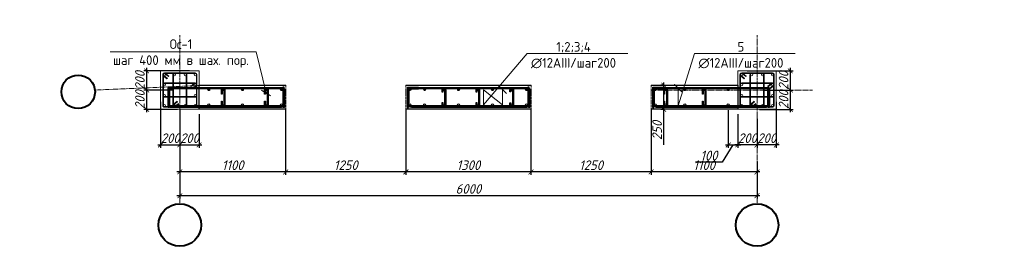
# Model space of a CAD drawing. Header units: millimetres. Extents: x -33345 to 4712671, y -3392 to 121473.
# Tile 1001 of 1056: x 3958846 to 3979316, y 67042 to 71756. Entities that reach past the tile are written whole.
import ezdxf
from ezdxf import colors
from ezdxf.entities.mleader import LeaderData, LeaderLine
from ezdxf.math import Vec2, Vec3

# ---------------------------------------------------------------- set-up
doc = ezdxf.new("R2010")
doc.units = ezdxf.units.MM
for name, pattern in [('AM_DIN_G_W050', [13.75, 9.75, -1.5, 1, -1.5]), ('ГОСТ 2.303 5', [24, 20, -1.5, 1, -1.5]), ('ГОСТ 2.303 6', [12, 8, -1.5, 1, -1.5]), ('осевая', [2, 1.25, -0.25, 0.25, -0.25])]:
    doc.linetypes.add(name, pattern=pattern)
for name, color, linetype, lineweight in [('.', 7, 'Continuous', 15), ('w-line', 7, 'Continuous', 0), ('w-Армирования', 172, 'Continuous', 30), ('КЖ_ОСИ', 1, 'Continuous', 25), ('ос КЖ', 242, 'осевая', 15)]:
    doc.layers.add(name, color=color, linetype=linetype, lineweight=lineweight)
doc.styles.add('GOST-2.304_Type-B', font='GOST Common.ttf')
doc.styles.add('GOST-2.304_Type-B_italic', font='GOST Common Italic.ttf')
doc.styles.add('X-U-RW-01$0$StyleROMANS', font='GOTHIC.TTF')
doc.dimstyles.new('A_100', dxfattribs={"dimtxt": 100, "dimasz": 50, "dimexe": 30, "dimexo": 50, "dimgap": 20, "dimtad": 1, "dimdec": 0, "dimtxsty": 'GOST-2.304_Type-B_italic', "dimblk": 'ARCHTICK', "dimcen": 0, "dimdle": 30, "dimclrd": 256, "dimclre": 256, "dimadec": 0, "dimazin": 0, "dimtfac": 1, "dimtdec": 0, "dimtmove": 0, "dimatfit": 3, "dimfxl": 1, "dimlwd": -1, "dimlwe": -1, "dimarcsym": 1})

# ---------------------------------------------------------------- blocks, each defined once
blk = doc.blocks.new('_ArchTick')
at = {"color": 0, "linetype": 'ByBlock', "const_width": 0.15}
blk.add_lwpolyline([(-0.5, -0.5), (0.5, 0.5)], dxfattribs=at)
blk = doc.blocks.new('*D706')
at = {"transparency": 16777216}
for p, q in [((3808224, 1527152), (3808224, 1526467)), ((3809324, 1526606), (3809324, 1526467)), ((3809354, 1526497), (3808194, 1526497))]:
    blk.add_line(p, q, dxfattribs=at)
at = {"layer": 'Defpoints', "color": 0, "lineweight": 0, "transparency": 16777216}
for p in [(3808224, 1527202), (3809324, 1526656), (3808224, 1526497)]:
    blk.add_point(p, dxfattribs=at)
at = {"transparency": 16777216, "xscale": 50, "yscale": 50, "zscale": 50, "rotation": 180}
blk.add_blockref('_ArchTick', (3808224, 1526497), dxfattribs=at)
at = {"transparency": 16777216, "xscale": 50, "yscale": 50, "zscale": 50}
blk.add_blockref('_ArchTick', (3809324, 1526497), dxfattribs=at)
at = {"color": 0, "transparency": 16777216, "insert": (3808774, 1526567), "char_height": 100, "attachment_point": 5, "style": 'GOST-2.304_Type-B_italic'}
blk.add_mtext('1100', dxfattribs=at)
blk = doc.blocks.new('sg')
at = {"layer": 'w-line', "color": 0, "ltscale": 100}
blk.add_lwpolyline([(-221433862, 49544442), (-221428862, 49544442), (-221428862, 49549442), (-221433862, 49549442)], close=True, dxfattribs=at)
at = {"layer": 'w-Армирования', "color": 0, "lineweight": 13, "ltscale": 100}
for points in [[(-221432986, 49548466), (-221433441, 49548827, -0.7364565), (-221433362, 49549082), (-221429362, 49549082, -0.4142136), (-221429222, 49548942), (-221429222, 49544942, -0.4142136), (-221429362, 49544802), (-221433362, 49544802, -0.4142136), (-221433502, 49544942), (-221433502, 49548942, -0.6509933), (-221433268, 49549046), (-221432831, 49548700), (-221432782, 49548762), (-221433214, 49549105, 0.651037), (-221433582, 49548942), (-221433582, 49544942, 0.4142136), (-221433362, 49544722), (-221429362, 49544722, 0.4142136), (-221429142, 49544942), (-221429142, 49548942, 0.4142136), (-221429362, 49549162), (-221433362, 49549162, 0.7364553), (-221433487, 49548761), (-221433035, 49548403)], [(-221431684, 49545420), (-221432147, 49545053, 0.7161724), (-221432062, 49544802), (-221430662, 49544802, 0.4142136), (-221430522, 49544942), (-221430522, 49548942, 0.4142136), (-221430662, 49549082), (-221432062, 49549082, 0.4142136), (-221432202, 49548942), (-221432202, 49544942, 0.6451153), (-221431970, 49544837), (-221431530, 49545186), (-221431480, 49545123), (-221431916, 49544778, -0.6474561), (-221432282, 49544942), (-221432282, 49548942, -0.4142136), (-221432062, 49549162), (-221430662, 49549162, -0.4142136), (-221430442, 49548942), (-221430442, 49544942, -0.4142136), (-221430662, 49544722), (-221432062, 49544722, -0.7402736), (-221432185, 49545124), (-221431734, 49545482)], [(-221429895, 49547398), (-221429455, 49547747, -0.6451392), (-221429222, 49547642), (-221429222, 49546242, -0.4142136), (-221429362, 49546102), (-221433362, 49546102, -0.4142136), (-221433502, 49546242), (-221433502, 49547642, -0.4142136), (-221433362, 49547782), (-221429362, 49547782, -0.7424151), (-221429285, 49547525), (-221429740, 49547164), (-221429691, 49547102), (-221429239, 49547459, 0.7402736), (-221429362, 49547862), (-221433362, 49547862, 0.4142136), (-221433582, 49547642), (-221433582, 49546242, 0.4142136), (-221433362, 49546022), (-221429362, 49546022, 0.4142136), (-221429142, 49546242), (-221429142, 49547642, 0.6474593), (-221429508, 49547806), (-221429944, 49547461)]]:
    blk.add_lwpolyline(points, format="xyb", close=True, dxfattribs=at)
for centre in [(-221433362, 49548942), (-221432062, 49548942), (-221430662, 49548942), (-221429362, 49548942), (-221433362, 49547642), (-221429362, 49547642), (-221433362, 49546242), (-221429362, 49546242), (-221433362, 49544942), (-221432062, 49544942), (-221430662, 49544942), (-221429362, 49544942)]:
    blk.add_circle(centre, 140, dxfattribs=at)
at = {"layer": 'КЖ_ОСИ', "color": 0, "linetype": 'AM_DIN_G_W050', "lineweight": 13, "ltscale": 100}
for points in [[(-221432807, 49548731), (-221433250, 49549083, 0.6274968), (-221433542, 49548942), (-221433542, 49544942, 0.4142136), (-221433362, 49544762), (-221429362, 49544762, 0.4142136), (-221429182, 49544942), (-221429182, 49548942, 0.4142136), (-221429362, 49549122), (-221433362, 49549122, 0.7016331), (-221433477, 49548804), (-221433011, 49548434)], [(-221431505, 49545154), (-221431949, 49544802, -0.6306121), (-221432242, 49544942), (-221432242, 49548942, -0.4142136), (-221432062, 49549122), (-221430662, 49549122, -0.4142136), (-221430482, 49548942), (-221430482, 49544942, -0.4142136), (-221430662, 49544762), (-221432062, 49544762, -0.6306019), (-221432202, 49545055), (-221431709, 49545451)], [(-221429715, 49547133), (-221429222, 49547529, 0.6306121), (-221429362, 49547822), (-221433362, 49547822, 0.4142136), (-221433542, 49547642), (-221433542, 49546242, 0.4142136), (-221433362, 49546062), (-221429362, 49546062, 0.4142136), (-221429182, 49546242), (-221429182, 49547642, 0.6306019), (-221429475, 49547782), (-221429919, 49547430)]]:
    blk.add_lwpolyline(points, format="xyb", dxfattribs=at)
blk = doc.blocks.new('*D692')
at = {"transparency": 16777216}
for p, q in [((3803124, 1527225), (3803124, 1526748)), ((3803324, 1527048), (3803324, 1526748)), ((3803094, 1526778), (3803354, 1526778))]:
    blk.add_line(p, q, dxfattribs=at)
at = {"layer": 'Defpoints', "color": 0, "lineweight": 0, "transparency": 16777216}
for p in [(3803124, 1527275), (3803324, 1527098), (3803324, 1526778)]:
    blk.add_point(p, dxfattribs=at)
at = {"transparency": 16777216, "xscale": 50, "yscale": 50, "zscale": 50, "rotation": 180}
blk.add_blockref('_ArchTick', (3803124, 1526778), dxfattribs=at)
at = {"transparency": 16777216, "xscale": 50, "yscale": 50, "zscale": 50}
blk.add_blockref('_ArchTick', (3803324, 1526778), dxfattribs=at)
at = {"color": 0, "transparency": 16777216, "insert": (3803224, 1526848), "char_height": 100, "attachment_point": 5, "style": 'GOST-2.304_Type-B_italic'}
blk.add_mtext('200', dxfattribs=at)
blk = doc.blocks.new('*D693')
at = {"transparency": 16777216}
for p, q in [((3803524, 1527098), (3803524, 1526748)), ((3803324, 1527048), (3803324, 1526748)), ((3803294, 1526778), (3803554, 1526778))]:
    blk.add_line(p, q, dxfattribs=at)
at = {"layer": 'Defpoints', "color": 0, "lineweight": 0, "transparency": 16777216}
for p in [(3803324, 1527098), (3803524, 1527148), (3803524, 1526778)]:
    blk.add_point(p, dxfattribs=at)
at = {"transparency": 16777216, "xscale": 50, "yscale": 50, "zscale": 50, "rotation": 180}
blk.add_blockref('_ArchTick', (3803324, 1526778), dxfattribs=at)
at = {"transparency": 16777216, "xscale": 50, "yscale": 50, "zscale": 50}
blk.add_blockref('_ArchTick', (3803524, 1526778), dxfattribs=at)
at = {"color": 0, "transparency": 16777216, "insert": (3803424, 1526848), "char_height": 100, "attachment_point": 5, "style": 'GOST-2.304_Type-B_italic'}
blk.add_mtext('200', dxfattribs=at)
blk = doc.blocks.new('*D694')
at = {"transparency": 16777216}
for p, q in [((3809025, 1527140), (3809025, 1526748)), ((3809124, 1527098), (3809124, 1526748)), ((3809074, 1526778), (3808963, 1526598)), ((3808995, 1526778), (3809154, 1526778)), ((3808963, 1526598), (3808685, 1526598))]:
    blk.add_line(p, q, dxfattribs=at)
at = {"layer": 'Defpoints', "color": 0, "lineweight": 0, "transparency": 16777216}
for p in [(3809025, 1527190), (3809124, 1527148), (3809124, 1526778)]:
    blk.add_point(p, dxfattribs=at)
at = {"transparency": 16777216, "xscale": 50, "yscale": 50, "zscale": 50, "rotation": 180}
blk.add_blockref('_ArchTick', (3809025, 1526778), dxfattribs=at)
at = {"transparency": 16777216, "xscale": 50, "yscale": 50, "zscale": 50}
blk.add_blockref('_ArchTick', (3809124, 1526778), dxfattribs=at)
at = {"color": 0, "transparency": 16777216, "insert": (3808824, 1526668), "char_height": 100, "attachment_point": 5, "style": 'GOST-2.304_Type-B_italic'}
blk.add_mtext('100', dxfattribs=at)
blk = doc.blocks.new('*D695')
at = {"transparency": 16777216}
for p, q in [((3808354, 1527398), (3808325, 1527398)), ((3808355, 1527118), (3808355, 1527428)), ((3808354, 1527148), (3808325, 1527148)), ((3808355, 1526780), (3808355, 1527148))]:
    blk.add_line(p, q, dxfattribs=at)
at = {"layer": 'Defpoints', "color": 0, "lineweight": 0, "transparency": 16777216}
for p in [(3808355, 1527398), (3808404, 1527398), (3808404, 1527148)]:
    blk.add_point(p, dxfattribs=at)
at = {"transparency": 16777216, "xscale": 50, "yscale": 50, "zscale": 50}
for p, rotation in [((3808355, 1527398), 90), ((3808355, 1527148), 270)]:
    blk.add_blockref('_ArchTick', p, dxfattribs=dict(at, rotation=rotation))
at = {"color": 0, "transparency": 16777216, "insert": (3808285, 1526928), "char_height": 100, "attachment_point": 5, "rotation": 90, "style": 'GOST-2.304_Type-B_italic'}
blk.add_mtext('250', dxfattribs=at)
blk = doc.blocks.new('*D696')
at = {"transparency": 16777216}
for p, q in [((3803426, 1527548), (3802949, 1527548)), ((3802979, 1527578), (3802979, 1527318)), ((3803250, 1527348), (3802949, 1527348))]:
    blk.add_line(p, q, dxfattribs=at)
at = {"layer": 'Defpoints', "color": 0, "lineweight": 0, "transparency": 16777216}
for p in [(3803476, 1527548), (3802979, 1527348), (3803300, 1527348)]:
    blk.add_point(p, dxfattribs=at)
at = {"transparency": 16777216, "xscale": 50, "yscale": 50, "zscale": 50}
for p, rotation in [((3802979, 1527548), 90), ((3802979, 1527348), 270)]:
    blk.add_blockref('_ArchTick', p, dxfattribs=dict(at, rotation=rotation))
at = {"color": 0, "transparency": 16777216, "insert": (3802909, 1527448), "char_height": 100, "attachment_point": 5, "rotation": 90, "style": 'GOST-2.304_Type-B_italic'}
blk.add_mtext('200', dxfattribs=at)
blk = doc.blocks.new('*D697')
at = {"transparency": 16777216}
for p, q in [((3803250, 1527348), (3802949, 1527348)), ((3802979, 1527378), (3802979, 1527118)), ((3803300, 1527148), (3802949, 1527148))]:
    blk.add_line(p, q, dxfattribs=at)
at = {"layer": 'Defpoints', "color": 0, "lineweight": 0, "transparency": 16777216}
for p in [(3803300, 1527348), (3802979, 1527148), (3803350, 1527148)]:
    blk.add_point(p, dxfattribs=at)
at = {"transparency": 16777216, "xscale": 50, "yscale": 50, "zscale": 50}
for p, rotation in [((3802979, 1527348), 90), ((3802979, 1527148), 270)]:
    blk.add_blockref('_ArchTick', p, dxfattribs=dict(at, rotation=rotation))
at = {"color": 0, "transparency": 16777216, "insert": (3802909, 1527248), "char_height": 100, "attachment_point": 5, "rotation": 90, "style": 'GOST-2.304_Type-B_italic'}
blk.add_mtext('200', dxfattribs=at)
blk = doc.blocks.new('*D698')
at = {"transparency": 16777216}
for p, q in [((3809524, 1527225), (3809524, 1526748)), ((3809324, 1527048), (3809324, 1526748)), ((3809554, 1526778), (3809294, 1526778))]:
    blk.add_line(p, q, dxfattribs=at)
at = {"layer": 'Defpoints', "color": 0, "lineweight": 0, "transparency": 16777216}
for p in [(3809524, 1527275), (3809324, 1527098), (3809324, 1526778)]:
    blk.add_point(p, dxfattribs=at)
at = {"transparency": 16777216, "xscale": 50, "yscale": 50, "zscale": 50, "rotation": 180}
blk.add_blockref('_ArchTick', (3809324, 1526778), dxfattribs=at)
at = {"transparency": 16777216, "xscale": 50, "yscale": 50, "zscale": 50}
blk.add_blockref('_ArchTick', (3809524, 1526778), dxfattribs=at)
at = {"color": 0, "transparency": 16777216, "insert": (3809424, 1526848), "char_height": 100, "attachment_point": 5, "style": 'GOST-2.304_Type-B_italic'}
blk.add_mtext('200', dxfattribs=at)
blk = doc.blocks.new('*D699')
at = {"transparency": 16777216}
for p, q in [((3809124, 1527098), (3809124, 1526748)), ((3809324, 1527048), (3809324, 1526748)), ((3809354, 1526778), (3809094, 1526778))]:
    blk.add_line(p, q, dxfattribs=at)
at = {"layer": 'Defpoints', "color": 0, "lineweight": 0, "transparency": 16777216}
for p in [(3809124, 1527148), (3809324, 1527098), (3809124, 1526778)]:
    blk.add_point(p, dxfattribs=at)
at = {"transparency": 16777216, "xscale": 50, "yscale": 50, "zscale": 50, "rotation": 180}
blk.add_blockref('_ArchTick', (3809124, 1526778), dxfattribs=at)
at = {"transparency": 16777216, "xscale": 50, "yscale": 50, "zscale": 50}
blk.add_blockref('_ArchTick', (3809324, 1526778), dxfattribs=at)
at = {"color": 0, "transparency": 16777216, "insert": (3809224, 1526848), "char_height": 100, "attachment_point": 5, "style": 'GOST-2.304_Type-B_italic'}
blk.add_mtext('200', dxfattribs=at)
blk = doc.blocks.new('*D700')
at = {"transparency": 16777216}
for p, q in [((3809223, 1527548), (3809700, 1527548)), ((3809670, 1527578), (3809670, 1527318)), ((3809399, 1527348), (3809700, 1527348))]:
    blk.add_line(p, q, dxfattribs=at)
at = {"layer": 'Defpoints', "color": 0, "lineweight": 0, "transparency": 16777216}
for p in [(3809173, 1527548), (3809349, 1527348), (3809670, 1527348)]:
    blk.add_point(p, dxfattribs=at)
at = {"transparency": 16777216, "xscale": 50, "yscale": 50, "zscale": 50}
for p, rotation in [((3809670, 1527548), 90), ((3809670, 1527348), 270)]:
    blk.add_blockref('_ArchTick', p, dxfattribs=dict(at, rotation=rotation))
at = {"color": 0, "transparency": 16777216, "insert": (3809600, 1527448), "char_height": 100, "attachment_point": 5, "rotation": 90, "style": 'GOST-2.304_Type-B_italic'}
blk.add_mtext('200', dxfattribs=at)
blk = doc.blocks.new('*D701')
at = {"transparency": 16777216}
for p, q in [((3809399, 1527348), (3809700, 1527348)), ((3809670, 1527378), (3809670, 1527118)), ((3809349, 1527148), (3809700, 1527148))]:
    blk.add_line(p, q, dxfattribs=at)
at = {"layer": 'Defpoints', "color": 0, "lineweight": 0, "transparency": 16777216}
for p in [(3809349, 1527348), (3809299, 1527148), (3809670, 1527148)]:
    blk.add_point(p, dxfattribs=at)
at = {"transparency": 16777216, "xscale": 50, "yscale": 50, "zscale": 50}
for p, rotation in [((3809670, 1527348), 90), ((3809670, 1527148), 270)]:
    blk.add_blockref('_ArchTick', p, dxfattribs=dict(at, rotation=rotation))
at = {"color": 0, "transparency": 16777216, "insert": (3809600, 1527248), "char_height": 100, "attachment_point": 5, "rotation": 90, "style": 'GOST-2.304_Type-B_italic'}
blk.add_mtext('200', dxfattribs=at)
blk = doc.blocks.new('*D702')
at = {"transparency": 16777216}
for p, q in [((3806974, 1527152), (3806974, 1526467)), ((3808224, 1527152), (3808224, 1526467)), ((3808254, 1526497), (3806944, 1526497))]:
    blk.add_line(p, q, dxfattribs=at)
at = {"layer": 'Defpoints', "color": 0, "lineweight": 0, "transparency": 16777216}
for p in [(3806974, 1527202), (3808224, 1527202), (3806974, 1526497)]:
    blk.add_point(p, dxfattribs=at)
at = {"transparency": 16777216, "xscale": 50, "yscale": 50, "zscale": 50, "rotation": 180}
blk.add_blockref('_ArchTick', (3806974, 1526497), dxfattribs=at)
at = {"transparency": 16777216, "xscale": 50, "yscale": 50, "zscale": 50}
blk.add_blockref('_ArchTick', (3808224, 1526497), dxfattribs=at)
at = {"color": 0, "transparency": 16777216, "insert": (3807599, 1526567), "char_height": 100, "attachment_point": 5, "style": 'GOST-2.304_Type-B_italic'}
blk.add_mtext('1250', dxfattribs=at)
blk = doc.blocks.new('*D703')
at = {"transparency": 16777216}
for p, q in [((3805674, 1527152), (3805674, 1526467)), ((3806974, 1527152), (3806974, 1526467)), ((3807004, 1526497), (3805644, 1526497))]:
    blk.add_line(p, q, dxfattribs=at)
at = {"layer": 'Defpoints', "color": 0, "lineweight": 0, "transparency": 16777216}
for p in [(3805674, 1527202), (3806974, 1527202), (3805674, 1526497)]:
    blk.add_point(p, dxfattribs=at)
at = {"transparency": 16777216, "xscale": 50, "yscale": 50, "zscale": 50, "rotation": 180}
blk.add_blockref('_ArchTick', (3805674, 1526497), dxfattribs=at)
at = {"transparency": 16777216, "xscale": 50, "yscale": 50, "zscale": 50}
blk.add_blockref('_ArchTick', (3806974, 1526497), dxfattribs=at)
at = {"color": 0, "transparency": 16777216, "insert": (3806324, 1526567), "char_height": 100, "attachment_point": 5, "style": 'GOST-2.304_Type-B_italic'}
blk.add_mtext('1300', dxfattribs=at)
blk = doc.blocks.new('*D704')
at = {"transparency": 16777216}
for p, q in [((3804424, 1527152), (3804424, 1526467)), ((3805674, 1527152), (3805674, 1526467)), ((3805704, 1526497), (3804394, 1526497))]:
    blk.add_line(p, q, dxfattribs=at)
at = {"layer": 'Defpoints', "color": 0, "lineweight": 0, "transparency": 16777216}
for p in [(3804424, 1527202), (3805674, 1527202), (3804424, 1526497)]:
    blk.add_point(p, dxfattribs=at)
at = {"transparency": 16777216, "xscale": 50, "yscale": 50, "zscale": 50, "rotation": 180}
blk.add_blockref('_ArchTick', (3804424, 1526497), dxfattribs=at)
at = {"transparency": 16777216, "xscale": 50, "yscale": 50, "zscale": 50}
blk.add_blockref('_ArchTick', (3805674, 1526497), dxfattribs=at)
at = {"color": 0, "transparency": 16777216, "insert": (3805049, 1526567), "char_height": 100, "attachment_point": 5, "style": 'GOST-2.304_Type-B_italic'}
blk.add_mtext('1250', dxfattribs=at)
blk = doc.blocks.new('*D705')
at = {"transparency": 16777216}
for p, q in [((3803324, 1527152), (3803324, 1526467)), ((3804424, 1527152), (3804424, 1526467)), ((3804454, 1526497), (3803294, 1526497))]:
    blk.add_line(p, q, dxfattribs=at)
at = {"layer": 'Defpoints', "color": 0, "lineweight": 0, "transparency": 16777216}
for p in [(3803324, 1527202), (3804424, 1527202), (3803324, 1526497)]:
    blk.add_point(p, dxfattribs=at)
at = {"transparency": 16777216, "xscale": 50, "yscale": 50, "zscale": 50, "rotation": 180}
blk.add_blockref('_ArchTick', (3803324, 1526497), dxfattribs=at)
at = {"transparency": 16777216, "xscale": 50, "yscale": 50, "zscale": 50}
blk.add_blockref('_ArchTick', (3804424, 1526497), dxfattribs=at)
at = {"color": 0, "transparency": 16777216, "insert": (3803874, 1526567), "char_height": 100, "attachment_point": 5, "style": 'GOST-2.304_Type-B_italic'}
blk.add_mtext('1100', dxfattribs=at)
blk = doc.blocks.new('*D707')
at = {"transparency": 16777216}
for p, q in [((3803324, 1526507), (3803324, 1526220)), ((3809324, 1526507), (3809324, 1526220)), ((3809354, 1526250), (3803294, 1526250))]:
    blk.add_line(p, q, dxfattribs=at)
at = {"layer": 'Defpoints', "color": 0, "lineweight": 0, "transparency": 16777216}
for p in [(3803324, 1526557), (3809324, 1526557), (3803324, 1526250)]:
    blk.add_point(p, dxfattribs=at)
at = {"transparency": 16777216, "xscale": 50, "yscale": 50, "zscale": 50, "rotation": 180}
blk.add_blockref('_ArchTick', (3803324, 1526250), dxfattribs=at)
at = {"transparency": 16777216, "xscale": 50, "yscale": 50, "zscale": 50}
blk.add_blockref('_ArchTick', (3809324, 1526250), dxfattribs=at)
at = {"color": 0, "transparency": 16777216, "insert": (3806324, 1526320), "char_height": 100, "attachment_point": 5, "style": 'GOST-2.304_Type-B_italic'}
blk.add_mtext('6000', dxfattribs=at)
blk = doc.blocks.new('кыерап')
for points in [[(3804424.4, 1527148.5), (3803524.4, 1527148.5), (3803524.4, 1527398.5), (3804424.4, 1527398.5)], [(3805674.4, 1527398.5), (3806974.4, 1527398.5)], [(3808224.4, 1527398.5), (3809124.4, 1527398.5), (3809124.4, 1527148.5), (3808224.4, 1527148.5)], [(3806974.4, 1527148.5), (3805674.4, 1527148.5)]]:
    blk.add_lwpolyline(points)
at = {"color": 0, "lineweight": 30, "ltscale": 12}
for points in [[(3804399.3, 1527185.5), (3803223.2, 1527185.5, -0.4142136), (3803212, 1527196.7), (3803212, 1527378.5), (3803198, 1527378.5), (3803198, 1527196.7, 0.4142136), (3803223.2, 1527171.5), (3804382.5, 1527171.5)], [(3804393.6, 1527361.5), (3803228.9, 1527361.5, 0.4142136), (3803217.7, 1527350.3), (3803217.7, 1527168.5), (3803203.7, 1527168.5), (3803203.7, 1527350.3, -0.4142136), (3803228.9, 1527375.5), (3804393.6, 1527375.5)], [(3804196, 1527171.5), (3804382.4, 1527171.5, 0.4142136), (3804407.6, 1527196.7), (3804407.6, 1527378.5), (3804393.6, 1527378.5), (3804393.6, 1527196.7, -0.4979152), (3804382.4, 1527185.5), (3804196, 1527185.5)], [(3804196, 1527375.5), (3804388.1, 1527375.5, -0.4142136), (3804413.3, 1527350.3), (3804413.3, 1527168.5), (3804399.3, 1527168.5), (3804399.3, 1527350.3, 0.4979152), (3804388.1, 1527361.5), (3804196, 1527361.5)], [(3805803.5, 1527375.5), (3805711.3, 1527375.5, 0.4142136), (3805686.1, 1527350.3), (3805686.1, 1527168.5), (3805700.1, 1527168.5), (3805700.1, 1527350.3, -0.4979152), (3805711.3, 1527361.5), (3805803.5, 1527361.5)], [(3805803.5, 1527171.5), (3805717, 1527171.5, -0.4142136), (3805691.8, 1527196.7), (3805691.8, 1527378.5), (3805705.8, 1527378.5), (3805705.8, 1527196.7, 0.4979152), (3805717, 1527185.5), (3805803.5, 1527185.5)], [(3806845.2, 1527171.5), (3806931.7, 1527171.5, 0.4142136), (3806956.9, 1527196.7), (3806956.9, 1527378.5), (3806942.9, 1527378.5), (3806942.9, 1527196.7, -0.4979152), (3806931.7, 1527185.5), (3806845.2, 1527185.5)], [(3806845.2, 1527375.5), (3806937.4, 1527375.5, -0.4142136), (3806962.6, 1527350.3), (3806962.6, 1527168.5), (3806948.6, 1527168.5), (3806948.6, 1527350.3, 0.4979152), (3806937.4, 1527361.5), (3806845.2, 1527361.5)], [(3808353.5, 1527375.5), (3808261.3, 1527375.5, 0.4142136), (3808236.1, 1527350.3), (3808236.1, 1527168.5), (3808250.1, 1527168.5), (3808250.1, 1527350.3, -0.4979152), (3808261.3, 1527361.5), (3808353.5, 1527361.5)], [(3808353.5, 1527171.5), (3808267, 1527171.5, -0.4142136), (3808241.8, 1527196.7), (3808241.8, 1527378.5), (3808255.8, 1527378.5), (3808255.8, 1527196.7, 0.4979152), (3808267, 1527185.5), (3808353.5, 1527185.5)], [(3808274.3, 1527171.5), (3809422.5, 1527171.5, 0.4142136), (3809447.7, 1527196.7), (3809447.7, 1527378.5), (3809433.7, 1527378.5), (3809433.7, 1527196.7, -0.4979152), (3809422.5, 1527185.5), (3808274.3, 1527185.5)], [(3808274.3, 1527375.5), (3809428.2, 1527375.5, -0.4142136), (3809453.4, 1527350.3), (3809453.4, 1527168.5), (3809439.4, 1527168.5), (3809439.4, 1527350.3, 0.4979152), (3809428.2, 1527361.5), (3808274.3, 1527361.5)]]:
    blk.add_lwpolyline(points, format="xyb", dxfattribs=at)
at = {"color": 0, "linetype": 'ГОСТ 2.303 5'}
for points in [[(3804382.5, 1527178.5), (3803223.2, 1527178.5, -0.4142136), (3803205, 1527196.7), (3803205, 1527378.5)], [(3804407.6, 1527368.5), (3803228.9, 1527368.5, 0.4142136), (3803210.7, 1527350.3), (3803210.7, 1527168.5)], [(3804400.6, 1527378.5), (3804400.6, 1527196.7, -0.4142136), (3804382.4, 1527178.5), (3804196, 1527178.5)], [(3804406.3, 1527168.5), (3804406.3, 1527350.3, 0.4142136), (3804388.1, 1527368.5), (3804196, 1527368.5)], [(3805693.1, 1527168.5), (3805693.1, 1527350.3, -0.4142136), (3805711.3, 1527368.5), (3805803.5, 1527368.5)], [(3805698.8, 1527378.5), (3805698.8, 1527196.7, 0.4142136), (3805717, 1527178.5), (3805803.5, 1527178.5)], [(3806949.9, 1527378.5), (3806949.9, 1527196.7, -0.4142136), (3806931.7, 1527178.5), (3806845.2, 1527178.5)], [(3806955.6, 1527168.5), (3806955.6, 1527350.3, 0.4142136), (3806937.4, 1527368.5), (3806845.2, 1527368.5)], [(3808243.1, 1527168.5), (3808243.1, 1527350.3, -0.4142136), (3808261.3, 1527368.5), (3808353.5, 1527368.5)], [(3808248.8, 1527378.5), (3808248.8, 1527196.7, 0.4142136), (3808267, 1527178.5), (3808353.5, 1527178.5)], [(3809440.7, 1527378.5), (3809440.7, 1527196.7, -0.4142136), (3809422.5, 1527178.5), (3808274.3, 1527178.5)], [(3809446.4, 1527168.5), (3809446.4, 1527350.3, 0.4142136), (3809428.2, 1527368.5), (3808274.3, 1527368.5)]]:
    blk.add_lwpolyline(points, format="xyb", dxfattribs=at)
at = {"color": 0, "lineweight": 30, "ltscale": 12}
for points in [[(3803763.6, 1527234.5), (3803763.6, 1527195.1, 1), (3803785.2, 1527195.1), (3803785.2, 1527351.9, 1.0000011), (3803763.6, 1527351.9), (3803763.6, 1527307), (3803755.6, 1527307), (3803755.6, 1527351.9, -1), (3803793.2, 1527351.9), (3803793.2, 1527195.1, -1), (3803755.6, 1527195.1), (3803755.6, 1527234.5)], [(3804213.5, 1527234.5), (3804213.5, 1527195.1, 1), (3804235.1, 1527195.1), (3804235.1, 1527351.9, 1.0000011), (3804213.5, 1527351.9), (3804213.5, 1527307), (3804205.5, 1527307), (3804205.5, 1527351.9, -1), (3804243.1, 1527351.9), (3804243.1, 1527195.1, -1), (3804205.5, 1527195.1), (3804205.5, 1527234.5)], [(3806057.9, 1527219), (3806057.9, 1527195.1, 1), (3806079.5, 1527195.1), (3806079.5, 1527351.9, 1.0000011), (3806057.9, 1527351.9), (3806057.9, 1527327.8), (3806049.9, 1527327.8), (3806049.9, 1527351.9, -1), (3806087.5, 1527351.9), (3806087.5, 1527195.1, -1), (3806049.9, 1527195.1), (3806049.9, 1527219)], [(3806410.7, 1527219), (3806410.7, 1527195.1, 1), (3806432.3, 1527195.1), (3806432.3, 1527351.9, 1.0000011), (3806410.7, 1527351.9), (3806410.7, 1527327.8), (3806402.7, 1527327.8), (3806402.7, 1527351.9, -1), (3806440.3, 1527351.9), (3806440.3, 1527195.1, -1), (3806402.7, 1527195.1), (3806402.7, 1527219)], [(3806763.6, 1527214.2), (3806763.6, 1527195.1, 1), (3806785.2, 1527195.1), (3806785.2, 1527351.9, 1.0000011), (3806763.6, 1527351.9), (3806763.6, 1527331), (3806755.6, 1527331), (3806755.6, 1527351.9, -1), (3806793.2, 1527351.9), (3806793.2, 1527195.1, -1), (3806755.6, 1527195.1), (3806755.6, 1527214.2)], [(3808363.6, 1527234.5), (3808363.6, 1527195.1, 1), (3808385.2, 1527195.1), (3808385.2, 1527351.9, 1.0000011), (3808363.6, 1527351.9), (3808363.6, 1527307), (3808355.6, 1527307), (3808355.6, 1527351.9, -1), (3808393.2, 1527351.9), (3808393.2, 1527195.1, -1), (3808355.6, 1527195.1), (3808355.6, 1527234.5)], [(3808763.6, 1527234.5), (3808763.6, 1527195.1, 1), (3808785.2, 1527195.1), (3808785.2, 1527351.9, 1.0000011), (3808763.6, 1527351.9), (3808763.6, 1527307), (3808755.6, 1527307), (3808755.6, 1527351.9, -1), (3808793.2, 1527351.9), (3808793.2, 1527195.1, -1), (3808755.6, 1527195.1), (3808755.6, 1527234.5)]]:
    blk.add_lwpolyline(points, format="xyb", close=True, dxfattribs=at)
at = {"color": 0, "linetype": 'ГОСТ 2.303 6'}
for points in [[(3803759.6, 1527234.5), (3803759.6, 1527195.1, 1), (3803789.2, 1527195.1), (3803789.2, 1527351.9, 1), (3803759.6, 1527351.9), (3803759.6, 1527307)], [(3804209.5, 1527234.5), (3804209.5, 1527195.1, 1), (3804239.1, 1527195.1), (3804239.1, 1527351.9, 1), (3804209.5, 1527351.9), (3804209.5, 1527307)], [(3806053.9, 1527219), (3806053.9, 1527195.1, 1), (3806083.5, 1527195.1), (3806083.5, 1527351.9, 1), (3806053.9, 1527351.9), (3806053.9, 1527327.8)], [(3806406.7, 1527219), (3806406.7, 1527195.1, 1), (3806436.3, 1527195.1), (3806436.3, 1527351.9, 1), (3806406.7, 1527351.9), (3806406.7, 1527327.8)], [(3806759.6, 1527214.2), (3806759.6, 1527195.1, 1), (3806789.2, 1527195.1), (3806789.2, 1527351.9, 1), (3806759.6, 1527351.9), (3806759.6, 1527331)], [(3808359.6, 1527234.5), (3808359.6, 1527195.1, 1), (3808389.2, 1527195.1), (3808389.2, 1527351.9, 1), (3808359.6, 1527351.9), (3808359.6, 1527307)], [(3808759.6, 1527234.5), (3808759.6, 1527195.1, 1), (3808789.2, 1527195.1), (3808789.2, 1527351.9, 1), (3808759.6, 1527351.9), (3808759.6, 1527307)]]:
    blk.add_lwpolyline(points, format="xyb", dxfattribs=at)
at = {"color": 0, "lineweight": 30, "ltscale": 12}
for points in [[(3805731.5, 1527375.5), (3806932.8, 1527375.5)], [(3806932.8, 1527361.5), (3805731.5, 1527361.5)], [(3804406.3, 1527185.5), (3804405, 1527185.5)], [(3806932.8, 1527185.5), (3805731.5, 1527185.5)], [(3805731.5, 1527171.5), (3806932.8, 1527171.5)]]:
    blk.add_lwpolyline(points, dxfattribs=at)
at = {"color": 0, "linetype": 'ГОСТ 2.303 5'}
for points in [[(3806932.8, 1527368.5), (3805731.5, 1527368.5)], [(3804399.9, 1527178.5), (3804399.3, 1527178.5)], [(3806932.8, 1527178.5), (3805731.5, 1527178.5)]]:
    blk.add_lwpolyline(points, dxfattribs=at)
at = {"lineweight": 40}
for centre, radius in [((3802267.5, 1527330.2), 174.7), ((3803324.4, 1525944.8), 221.5), ((3809324.4, 1525944.8), 221.5)]:
    blk.add_circle(centre, radius, dxfattribs=at)
at = {"color": 0, "lineweight": 30, "ltscale": 4}
for centre, radius in [((3803624.4, 1527351.9), 9), ((3803774.4, 1527351.9), 9), ((3803974.4, 1527351.9), 9), ((3804224.3, 1527351.9), 9), ((3804380, 1527351.9), 9), ((3805715.8, 1527351.9), 9), ((3805868.7, 1527351.9), 9), ((3806068.7, 1527351.9), 9), ((3806221.5, 1527351.9), 9), ((3806421.5, 1527351.9), 9), ((3806574.4, 1527351.9), 9), ((3806774.4, 1527351.9), 9), ((3806927.2, 1527351.9), 9), ((3808266.3, 1527351.9), 9), ((3808266.3, 1527351.9), 9), ((3808374.4, 1527351.9), 9), ((3808374.4, 1527351.9), 9), ((3808574.4, 1527351.9), 9), ((3808774.4, 1527351.9), 9), ((3809024.4, 1527351.9), 9), ((3803624.4, 1527195.1), 9.6), ((3803774.4, 1527195.1), 9.6), ((3803974.4, 1527195.1), 9.6), ((3804224.3, 1527195.1), 9.6), ((3804380, 1527195.1), 9.6), ((3805715.8, 1527195.1), 9.6), ((3805868.7, 1527195.1), 9.6), ((3806068.7, 1527195.1), 9.6), ((3806221.5, 1527195.1), 9.6), ((3806421.5, 1527195.1), 9.6), ((3806574.4, 1527195.1), 9.6), ((3806774.4, 1527195.1), 9.6), ((3806927.2, 1527195.1), 9.6), ((3808266.3, 1527195.1), 9.6), ((3808266.3, 1527195.1), 9.6), ((3808374.4, 1527195.1), 9.6), ((3808374.4, 1527195.1), 9.6), ((3808574.4, 1527195.1), 9.6), ((3808774.4, 1527195.1), 9.6), ((3809024.4, 1527195.1), 9.6)]:
    blk.add_circle(centre, radius, dxfattribs=at)
at = {"layer": 'ос КЖ', "lineweight": 15, "ltscale": 20}
for p, q in [((3803324.4, 1527919.3), (3803324.4, 1526166.3)), ((3809324.4, 1527919.3), (3809324.4, 1526166.3)), ((3804424.4, 1527398.5), (3804424.4, 1527148.5)), ((3805674.4, 1527398.5), (3805674.4, 1527148.5)), ((3806974.4, 1527398.5), (3806974.4, 1527148.5)), ((3808224.4, 1527398.5), (3808224.4, 1527148.5))]:
    blk.add_line(p, q, dxfattribs=at)
for points in [[(3804424.4, 1527398.5), (3803590, 1527398.5), (3802442.3, 1527348.5)], [(3806974.4, 1527398.5), (3805674.4, 1527398.5)], [(3809900.3, 1527348.5), (3809199.8, 1527348.5), (3808224.4, 1527348.5)]]:
    blk.add_lwpolyline(points, dxfattribs=at)
at = {"lineweight": 13, "xscale": 0.07999999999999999, "yscale": 0.07999999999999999, "zscale": 0.07999999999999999}
for p in [(21517833.3, -2436406.9), (21523833.3, -2436406.9)]:
    blk.add_blockref('sg', p, dxfattribs=at)
for base, p1, p2, angle, picture, middle in [((3802979, 1527348.5), (3803475.9, 1527548.5), (3803299.5, 1527348.5), 270, '*D696', (3802979, 1527448.5)), ((3809669.8, 1527348.5), (3809172.8, 1527548.5), (3809349.2, 1527348.5), 270, '*D700', (3809669.8, 1527448.5)), ((3808355.3, 1527398.5), (3808404.5, 1527148.5), (3808404.5, 1527398.5), 90, '*D695', (3808433.8, 1526928.4)), ((3802979, 1527148.5), (3803299.5, 1527348.5), (3803349.5, 1527148.5), 270, '*D697', (3802979, 1527248.5)), ((3809669.8, 1527148.5), (3809349.2, 1527348.5), (3809299.2, 1527148.5), 270, '*D701', (3809669.8, 1527248.5)), ((3809324.4, 1526777.9), (3809524.4, 1527274.9), (3809324.4, 1527098.5), 180, '*D698', (3809424.4, 1526777.9)), ((3809124.4, 1526777.9), (3809324.4, 1527098.5), (3809124.4, 1527148.5), 180, '*D699', (3809224.4, 1526777.9))]:
    dim = blk.add_linear_dim(base=base, p1=p1, p2=p2, angle=angle, dimstyle='A_100', override={"dimtmove": 1})
    dim.commit()
    dim.dimension.update_dxf_attribs({"geometry": picture, "text_midpoint": middle, "dimtype": 128})
for base, p1, p2, picture, middle in [((3803324.4, 1526777.9), (3803124.4, 1527274.9), (3803324.4, 1527098.5), '*D692', (3803224.4, 1526777.9)), ((3803524.4, 1526777.9), (3803324.4, 1527098.5), (3803524.4, 1527148.5), '*D693', (3803424.4, 1526777.9)), ((3809124.4, 1526777.9), (3809024.6, 1527190.1), (3809124.4, 1527148.5), '*D694', (3808943.2, 1526598.1))]:
    dim = blk.add_linear_dim(base=base, p1=p1, p2=p2, dimstyle='A_100', override={"dimtmove": 1})
    dim.commit()
    dim.dimension.update_dxf_attribs({"geometry": picture, "text_midpoint": middle, "dimtype": 128})
for base, p1, p2, picture, middle in [((3803324.4, 1526497.3), (3804424.4, 1527201.7), (3803324.4, 1527201.7), '*D705', (3803874.4, 1526567.3)), ((3804424.4, 1526497.3), (3805674.4, 1527201.7), (3804424.4, 1527201.7), '*D704', (3805049.4, 1526567.3)), ((3805674.4, 1526497.3), (3806974.4, 1527201.7), (3805674.4, 1527201.7), '*D703', (3806324.4, 1526567.3)), ((3806974.4, 1526497.3), (3808224.4, 1527201.7), (3806974.4, 1527201.7), '*D702', (3807599.4, 1526567.3)), ((3803324.4, 1526250.4), (3809324.4, 1526556.6), (3803324.4, 1526556.6), '*D707', (3806324.4, 1526320.4))]:
    dim = blk.add_linear_dim(base=base, p1=p1, p2=p2, dimstyle='A_100')
    dim.commit()
    dim.dimension.update_dxf_attribs({"geometry": picture, "text_midpoint": middle})
dim = blk.add_linear_dim(base=(3808224.4, 1526497.3), p1=(3809324.4, 1526656.3), p2=(3808224.4, 1527201.7), angle=180, dimstyle='A_100')
dim.commit()
dim.dimension.update_dxf_attribs({"geometry": '*D706', "text_midpoint": (3808774.4, 1526567.3)})
ml = blk.add_multileader_mtext('Standard')
ml.set_content('Ос-1\\Pшаг 400 мм в шах. пор.', color=256, style='GOST-2.304_Type-B')
ml.set_leader_properties()
ml.set_arrow_properties(name='ARCHTICK')
ml.build(insert=Vec2(0, 0))
ml.multileader.update_dxf_attribs({"text_left_attachment_type": 6, "text_right_attachment_type": 6, "arrow_head_size": 80})
ctx = ml.context
ctx.base_point, ctx.char_height, ctx.arrow_head_size, ctx.plane_origin = Vec3(3802165.8, 1527746.3), 100, 80, Vec3(3805431.7, 1527541.1)
ctx.left_attachment, ctx.right_attachment, ctx.text_align_type = 6, 6, 1
notes = []
notes.append((ctx, [(0, (1, 1, 0), (3804115.9, 1527746.3), (-1, 0), 8, [(0, [(3804219.9, 1527318)], 0, [])])]))
ctx.mtext.insert, ctx.mtext.rotation, ctx.mtext.alignment, ctx.mtext.flow_direction = Vec3(3803335.7, 1527876.3), 6.2831853, 2, 5
ml = blk.add_multileader_mtext('Standard')
ml.set_content('1;2;3;4\\P\\pxqc;∅12AIII/шаг200', color=256, style='GOST-2.304_Type-B')
ml.set_leader_properties()
ml.set_arrow_properties(name='ARCHTICK')
ml.build(insert=Vec2(0, 0))
ml.multileader.update_dxf_attribs({"text_left_attachment_type": 6, "text_right_attachment_type": 6, "arrow_head_size": 80})
ctx = ml.context
ctx.base_point, ctx.char_height, ctx.arrow_head_size, ctx.plane_origin = Vec3(3806942.6, 1527728), 100, 80, Vec3(3807644.2, 1527541.1)
ctx.left_attachment, ctx.right_attachment, ctx.text_align_type = 6, 6, 1
notes.append((ctx, [(1, (1, 1, 0), (3806934.6, 1527728), (1, 0), 8, [(3, [(3806679.3, 1527351.9), (3806679.3, 1527195.1), (3806479.3, 1527351.9), (3806479.3, 1527195.1)], 0, [])])]))
ctx.mtext.insert, ctx.mtext.rotation, ctx.mtext.alignment, ctx.mtext.flow_direction = Vec3(3807416.1, 1527848), 6.2831853, 2, 5
ml = blk.add_multileader_mtext('Standard')
ml.set_content('5\\P\\pxqc;∅12AIII/шаг200', color=256, style='GOST-2.304_Type-B')
ml.set_leader_properties()
ml.set_arrow_properties(name='ARCHTICK')
ml.build(insert=Vec2(0, 0))
ml.multileader.update_dxf_attribs({"text_left_attachment_type": 6, "text_right_attachment_type": 6, "arrow_head_size": 80})
ctx = ml.context
ctx.base_point, ctx.char_height, ctx.arrow_head_size, ctx.plane_origin = Vec3(3808683, 1527728), 100, 80, Vec3(3809384.5, 1527541.1)
ctx.left_attachment, ctx.right_attachment, ctx.text_align_type = 6, 6, 1
notes.append((ctx, [(1, (1, 1, 0), (3808675, 1527728), (1, 0), 8, [(1, [(3808503.4, 1527368.5), (3808503.4, 1527185.5)], 0, [])])]))
ctx.mtext.insert, ctx.mtext.rotation, ctx.mtext.alignment, ctx.mtext.flow_direction = Vec3(3809156.5, 1527848), 6.2831853, 2, 5
for ctx, leaders in notes:
    for number, flags, end, landing, length, lines in leaders:
        leader = LeaderData()
        leader.index, (leader.has_last_leader_line, leader.has_dogleg_vector, leader.attachment_direction) = number, flags
        leader.last_leader_point, leader.dogleg_vector, leader.dogleg_length = Vec3(end), Vec3(landing), length
        for number, points, colour, breaks in lines:
            line = LeaderLine()
            line.index, line.vertices, line.color, line.breaks = number, Vec3.list(points), colors.encode_raw_color(colour), breaks
            leader.lines.append(line)
        ctx.leaders.append(leader)

msp = doc.modelspace()

# ---------------------------------------------------------------- block references
at = {"color": 177, "lineweight": 0, "true_color": 0x293189, "xscale": 2, "yscale": 2, "zscale": 2}
msp.add_blockref('кыерап', (-3644472.916, -2984404.674), dxfattribs=at)

# ---------------------------------------------------------------- texts
at = {"layer": '.', "char_height": 300, "attachment_point": 1, "style": 'X-U-RW-01$0$StyleROMANS'}
for s, insert, width in [('\\pi1269.0585;{\\LАрматурная сетка СГ-1\\P\\pi288.19514;}(разработана на 1 пог.м. длины)', (3758878.772, 71756.199, -2718483), 7399.29987), ('\\pi1358.97214;{\\LАрматурная сетка СГ-2\\P\\pi418.08158;}(разработана на 1 пог.м. длины)', (3775335.782, 71495.041, -2718483), 7659.07275)]:
    msp.add_mtext(s, dxfattribs=dict(at, insert=insert, width=width))

doc.saveas('drawing.dxf')
